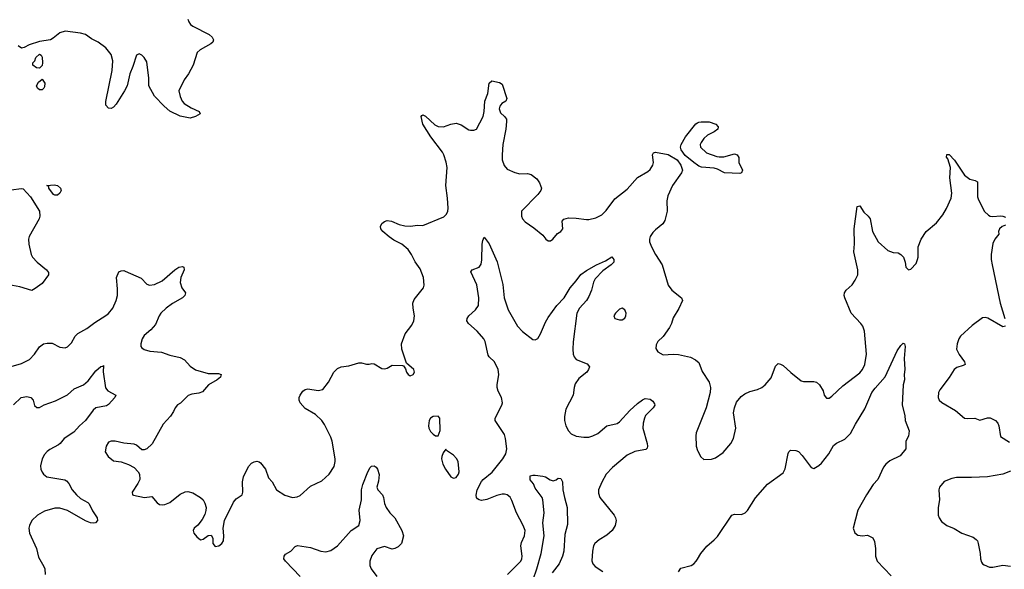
# Model space of a CAD drawing. Header units: inches. Extents: x 1839270 to 1929235, y 762242 to 910350.
# Tile 338 of 362: x 1894695 to 1902401, y 883247 to 887547. Entities that reach past the tile are written whole.
import ezdxf

# ---------------------------------------------------------------- set-up
doc = ezdxf.new("R2010")
doc.units = ezdxf.units.IN
doc.header["$MEASUREMENT"] = 0
doc.layers.add('B8898', color=7, linetype='Continuous')
doc.layers.add('B9808', color=7, linetype='Continuous')

msp = doc.modelspace()

# ---------------------------------------------------------------- linework, layer by layer
at = {"layer": 'B8898', "color": 5}
for points, elevation in [([(1896010.4, 887550), (1896017.6, 887530), (1896032.7, 887510), (1896050, 887497), (1896178.8, 887430), (1896200.7, 887410), (1896210.7, 887390), (1896206, 887370), (1896190, 887357.2), (1896106, 887310), (1896084, 887290), (1896053, 887190), (1896015.8, 887124.2), (1895982.8, 887077.2), (1895940.5, 886990), (1895950, 886947.3), (1895967.6, 886910), (1895982.6, 886890), (1896037.5, 886857.5), (1896098.8, 886830), (1896106.8, 886810), (1896069.5, 886789.5), (1896030, 886777.4), (1895950, 886792.6), (1895870, 886832.3), (1895825.7, 886870), (1895749.2, 886949.2), (1895705.1, 887030), (1895706.2, 887090), (1895690, 887216), (1895670, 887251.6), (1895650, 887269.4), (1895630, 887279.3), (1895607.7, 887270), (1895580.3, 887179.7), (1895555.6, 887124.4), (1895534.9, 887030), (1895514.6, 886990), (1895450, 886885.1), (1895430, 886863.7), (1895410, 886852.3), (1895390, 886855.1), (1895370, 886879), (1895368.1, 886908.1), (1895419.8, 887150), (1895424, 887224), (1895410, 887275.6), (1895368, 887328), (1895309.6, 887370), (1895257.8, 887397.8), (1895210.7, 887430.7), (1895170, 887441.2), (1895050, 887456.3), (1895010, 887445.1), (1894957.6, 887402.4), (1894934.8, 887390), (1894850, 887376.8), (1894769.1, 887350.9), (1894730, 887329.6), (1894710, 887324.2), (1894683.4, 887343.4)], 680), ([(1894627.3, 884832.7), (1894710, 884856), (1894770.7, 884889.3), (1894811.5, 884930), (1894850, 884987.3), (1894882, 885010), (1894910, 885017), (1894950, 885014.9), (1895010, 884984.9), (1895050, 884980.7), (1895070, 884987.3), (1895100.1, 885019.9), (1895129.6, 885070), (1895150, 885092.4), (1895219.3, 885130), (1895282.7, 885177.3), (1895370, 885232.6), (1895390.5, 885249.5), (1895423.1, 885290), (1895450.8, 885350), (1895459.4, 885390), (1895461.5, 885441.5), (1895453.6, 885530), (1895470, 885573), (1895490, 885582), (1895510, 885584), (1895519.9, 885579.9), (1895644.5, 885524.5), (1895690, 885477.3), (1895710.6, 885470.6), (1895750, 885475.8), (1895810, 885504.2), (1895909.7, 885590), (1895940.9, 885610), (1895970, 885616.4), (1895979.1, 885610), (1895981.3, 885590), (1895956, 885530), (1895951.6, 885490), (1895962.6, 885450), (1895993.4, 885410), (1895988.2, 885390), (1895968.2, 885370), (1895890, 885325.6), (1895840.3, 885290), (1895798.7, 885250), (1895785.7, 885230), (1895757.8, 885162.2), (1895720.2, 885119.8), (1895670, 885075.1), (1895652.2, 885050), (1895642.4, 885010), (1895643, 884990), (1895650, 884978.8), (1895670, 884965.5), (1895714.6, 884954.6), (1895805.5, 884945.5), (1895870, 884922), (1895950, 884903.8), (1895984.9, 884884.9), (1896030, 884836.4), (1896070, 884806.3), (1896170, 884778.5), (1896250, 884779.5), (1896270.7, 884770), (1896265.5, 884750), (1896240.5, 884730), (1896173.4, 884690), (1896124.9, 884635.1), (1896096.2, 884623.8), (1896042.6, 884617.4), (1896013.5, 884606.5), (1895952.3, 884547.7), (1895930, 884532.7), (1895910.7, 884510), (1895898.3, 884481.7), (1895873.8, 884446.2), (1895818, 884382), (1895730.4, 884229.6), (1895690, 884189.3), (1895670, 884182.7), (1895650, 884182.7), (1895610, 884218), (1895590, 884227), (1895510, 884233.7), (1895442, 884250), (1895410.7, 884250.7), (1895390, 884240.5), (1895372, 884210), (1895364.9, 884164.9), (1895386, 884130), (1895430, 884094.8), (1895490, 884088.4), (1895547.5, 884067.5), (1895590, 884043.8), (1895621.6, 884010), (1895632.2, 883990), (1895634, 883950), (1895620.6, 883919.4), (1895574.8, 883850), (1895578, 883830), (1895585.8, 883825.8), (1895672, 883808), (1895730, 883816), (1895770, 883768), (1895790, 883753), (1895810, 883750.5), (1895830, 883753), (1895870, 883768.4), (1895950, 883834.4), (1895990, 883854), (1896010, 883856.4), (1896050, 883846), (1896110.7, 883810), (1896130.6, 883790), (1896145.1, 883765.1), (1896154.9, 883730), (1896152.5, 883707.5), (1896143.8, 883676.2), (1896123.4, 883636.6), (1896088.1, 883591.9), (1896061, 883570), (1896051.3, 883550), (1896058, 883530), (1896081.4, 883501.4), (1896110, 883478.8), (1896130, 883482.8), (1896170, 883511), (1896194, 883514), (1896206, 883490), (1896205.5, 883450), (1896225.7, 883425.7), (1896254, 883430), (1896277.2, 883450), (1896289.2, 883470), (1896292.1, 883507.9), (1896287, 883570), (1896298.4, 883630), (1896367.3, 883772.7), (1896390, 883798), (1896435.3, 883830), (1896441.2, 883850), (1896438.3, 883930), (1896446.8, 883970), (1896486.2, 884050), (1896510, 884077.3), (1896530, 884089), (1896550, 884092.4), (1896570, 884087.2), (1896579.5, 884079.5), (1896618.5, 884030), (1896642.6, 883962.6), (1896670.3, 883930.3), (1896704.4, 883870), (1896770, 883827.4), (1896830, 883808.5), (1896866.2, 883813.8), (1896890, 883823.8), (1896970, 883897.1), (1897060.1, 883939.9), (1897116, 883990), (1897155.1, 884050), (1897164.5, 884090), (1897162.9, 884110), (1897139.7, 884250), (1897130, 884281.2), (1897080.6, 884380.6), (1897059.6, 884410), (1897010, 884457.6), (1896930, 884505.1), (1896889.8, 884549.8), (1896883, 884570), (1896883, 884590), (1896889.7, 884610), (1896910, 884640.5), (1896930, 884654.9), (1896950, 884658.4), (1897030, 884646), (1897067, 884653), (1897112.7, 884710), (1897152.3, 884790), (1897181, 884819), (1897209.6, 884830.4), (1897270, 884838), (1897350, 884861.6), (1897370, 884863), (1897410, 884850.8), (1897430, 884851), (1897450, 884857.3), (1897470, 884854.8), (1897530, 884818.8), (1897550, 884814.8), (1897570, 884821), (1897610, 884844), (1897690, 884841), (1897698, 884838), (1897715.3, 884815.3), (1897722.8, 884790), (1897736, 884770), (1897750, 884760.7), (1897773.2, 884770), (1897784, 884790), (1897779, 884810), (1897720.9, 884860.9), (1897685.1, 884970), (1897683.6, 885010), (1897711.6, 885090), (1897763.8, 885156.2), (1897779.6, 885190), (1897784.2, 885230), (1897773.6, 885290), (1897771.6, 885330), (1897783.1, 885356.9), (1897854.5, 885450), (1897860.7, 885470), (1897854.5, 885530), (1897830, 885597.2), (1897790, 885652.7), (1897762.4, 885710), (1897735.1, 885750), (1897685.6, 885790), (1897622.4, 885822.4), (1897586.9, 885846.9), (1897537.4, 885890), (1897522.4, 885910), (1897518.4, 885930), (1897528.2, 885951.8), (1897550, 885968.2), (1897570, 885974.9), (1897606, 885970), (1897664.8, 885944.8), (1897710, 885932.9), (1897750, 885930.3), (1897810, 885940.3), (1897850, 885937.1), (1898014.3, 886005.7), (1898034.9, 886025.1), (1898046.6, 886050), (1898047, 886073), (1898043.6, 886150), (1898029.7, 886250.3), (1898039.7, 886390), (1898033.2, 886433.2), (1898015.4, 886490), (1898004.4, 886510), (1897911.6, 886630), (1897850, 886729.3), (1897837.2, 886790), (1897841.5, 886798.5), (1897850, 886802.8), (1897870, 886793), (1897943.2, 886723.2), (1897970.2, 886710.2), (1898012.3, 886707.7), (1898070, 886730.5), (1898110, 886736.3), (1898150, 886725.5), (1898210, 886686), (1898222.3, 886682.3), (1898250, 886681.6), (1898269.7, 886690.3), (1898321, 886790), (1898329.7, 886830), (1898336, 886910), (1898359.8, 886970), (1898369.8, 887050.2), (1898390, 887067.7), (1898450, 887055.5), (1898470, 887042.8), (1898508.2, 886930), (1898500.5, 886910), (1898467.5, 886892.5), (1898453.5, 886870), (1898447.3, 886850), (1898459.1, 886819.1), (1898490.4, 886790), (1898503.7, 886770), (1898505.7, 886750), (1898500.2, 886690), (1898476.1, 886570), (1898470.3, 886490.3), (1898472, 886450), (1898486.4, 886406.4), (1898510, 886376.3), (1898570, 886350.4), (1898610, 886341.3), (1898670, 886344.7), (1898696.8, 886336.8), (1898741.1, 886301.1), (1898762.7, 886270), (1898778, 886230), (1898773.4, 886210), (1898750, 886179.6), (1898621.3, 886050), (1898621.1, 886010), (1898630.4, 885990), (1898650, 885966.4), (1898719.2, 885919.2), (1898790, 885860.5), (1898812, 885830), (1898830, 885815.6), (1898850, 885818), (1898866.6, 885830), (1898904.5, 885875.5), (1898929.3, 885890), (1898946.6, 885910), (1898939.3, 885970), (1898952.5, 885987.5), (1898990, 885995.5), (1899050, 885993.7), (1899130, 885982.6), (1899150, 885984.6), (1899204, 885996), (1899250, 886020.3), (1899284.7, 886055.3), (1899353.5, 886146.5), (1899450, 886222), (1899530, 886311.4), (1899610, 886358), (1899630, 886376), (1899649.8, 886410), (1899654.8, 886430), (1899647.8, 886490), (1899655.6, 886504.4), (1899670, 886510.3), (1899770, 886491.1), (1899840.7, 886450), (1899870.2, 886410), (1899883.2, 886370), (1899875.6, 886350), (1899805.2, 886250), (1899767.1, 886170), (1899759.2, 886130), (1899762.2, 886050), (1899744.2, 885975.8), (1899728.7, 885950), (1899670, 885903.5), (1899650, 885882.4), (1899630.3, 885850), (1899625.2, 885830), (1899624.9, 885810), (1899638.9, 885770), (1899670, 885710.6), (1899722, 885630), (1899770.5, 885470), (1899798, 885430), (1899873.4, 885370), (1899882, 885350), (1899853.1, 885286.9), (1899810, 885213.2), (1899797, 885170), (1899781.2, 885138.8), (1899730, 885069), (1899690, 885028.7), (1899676.8, 885003.2), (1899674.4, 884974.4), (1899688.2, 884948.2), (1899730, 884925.5), (1899810, 884930.4), (1899850, 884926.7), (1899945.9, 884905.9), (1899985.1, 884885.1), (1900000, 884872.5)], 680), ([(1900000, 886408.9), (1899970, 886428.9), (1899903.4, 886483.4), (1899872.9, 886530), (1899866.8, 886550), (1899871, 886570), (1899904.8, 886630), (1899986.5, 886733.5), (1900000, 886740)], 680), ([(1894630, 886215.3), (1894706.9, 886226.9), (1894722.4, 886222.4), (1894780.3, 886160.3), (1894848.7, 886050), (1894853, 886010), (1894848.2, 885990), (1894767.7, 885850), (1894764, 885830), (1894766.8, 885790), (1894784.9, 885710), (1894794, 885690), (1894830.6, 885650), (1894904, 885590), (1894919.1, 885570), (1894919.1, 885550), (1894870, 885484), (1894816.8, 885443.2), (1894790.6, 885429.4), (1894696.2, 885456.2), (1894610, 885472.6)], 680), ([(1898512.7, 883207.3), (1898617.4, 883310), (1898626, 883330), (1898626.5, 883350), (1898615.8, 883430), (1898622.3, 883457.7), (1898646.2, 883510), (1898649.8, 883550), (1898636.1, 883590), (1898582.7, 883690), (1898546.5, 883786.5), (1898532.5, 883812.5), (1898509.7, 883829.7), (1898490, 883835.6), (1898470, 883834.7), (1898430, 883825.4), (1898350, 883793.3), (1898310, 883785.6), (1898290, 883789.6), (1898278.7, 883798.7), (1898269.7, 883809.7), (1898267, 883827), (1898275.8, 883870), (1898310, 883933), (1898322.4, 883950), (1898391.9, 884008.1), (1898475.1, 884110), (1898499.7, 884150), (1898506.6, 884190), (1898498.3, 884270), (1898490, 884301.2), (1898417, 884410), (1898416.9, 884430), (1898468.4, 884530), (1898472.4, 884550), (1898464.7, 884590), (1898440.1, 884640.1), (1898432.8, 884670), (1898431.4, 884691.4), (1898444.4, 884770), (1898440.4, 884810), (1898410, 884869.5), (1898368.5, 884908.5), (1898361.8, 884921.8), (1898338, 885030), (1898327.8, 885050), (1898275.6, 885110), (1898207, 885170), (1898194.5, 885190), (1898196.2, 885210), (1898209.5, 885230), (1898263.1, 885276.9), (1898285.6, 885310), (1898288.3, 885370), (1898272, 885472), (1898225.4, 885574.6), (1898235.3, 885590), (1898290, 885610.6), (1898305.4, 885634.6), (1898310.9, 885669.1), (1898313.6, 885790), (1898319.5, 885820.5), (1898330, 885844.7), (1898370, 885794), (1898432.4, 885652.4), (1898476, 885476), (1898487.2, 885370), (1898517.5, 885277.5), (1898592.1, 885150), (1898630, 885107.1), (1898710, 885045.7), (1898730, 885043.1), (1898750, 885054), (1898771.9, 885088.1), (1898810, 885179.3), (1898830, 885215.8), (1898899.1, 885310), (1898955.4, 885370), (1899003, 885450), (1899050, 885503.8), (1899086, 885554), (1899130, 885585.5), (1899210, 885628.7), (1899280.5, 885659.5), (1899330, 885690.8), (1899346, 885670), (1899344, 885650), (1899324.9, 885630), (1899258, 885582), (1899199.8, 885520.2), (1899186.1, 885493.9), (1899170.2, 885430), (1899150, 885382.6), (1899130, 885349.8), (1899075.4, 885290), (1899056.3, 885250), (1899027.2, 885027.2), (1899024, 884970), (1899027.4, 884930), (1899034, 884910), (1899050, 884888.4), (1899135.3, 884855.3), (1899154, 884830), (1899147.7, 884810), (1899134, 884790), (1899070, 884739.3), (1899041.7, 884698.3), (1899034, 884670), (1899027.2, 884610), (1898970, 884500.9), (1898957.8, 884442.2), (1898959.7, 884410), (1898969.4, 884369.4), (1898990, 884330.4), (1899010, 884307.4), (1899050, 884289), (1899110, 884280.3), (1899150, 884280.3), (1899181.2, 884290), (1899219.5, 884310), (1899290, 884368.8), (1899370, 884387.2), (1899390, 884399.7), (1899470, 884490.2), (1899530, 884544.6), (1899570, 884573.7), (1899590, 884583.1), (1899630, 884579.1), (1899650, 884562.8), (1899662.5, 884542.5), (1899664.9, 884530), (1899653, 884510), (1899594, 884450), (1899583.7, 884430), (1899574, 884390), (1899572.4, 884350), (1899604.9, 884230), (1899608, 884210), (1899604.9, 884195.1), (1899594.6, 884185.4), (1899579.5, 884180.5), (1899510, 884169.6), (1899450, 884138.7), (1899335.5, 884044.5), (1899286, 883990), (1899250, 883929.6), (1899224.9, 883870), (1899223.9, 883843.9), (1899234.9, 883810), (1899346.7, 883670), (1899357.6, 883650), (1899362, 883630), (1899354.9, 883590), (1899332, 883550), (1899290, 883514.3), (1899230, 883477.6), (1899197.1, 883450), (1899185.3, 883430), (1899178, 883390), (1899173.8, 883313.8), (1899180.4, 883290), (1899198, 883270), (1899259.1, 883230)], 660), ([(1894646.6, 884533.4), (1894705.6, 884590), (1894750, 884599), (1894782.8, 884590), (1894800.5, 884570), (1894810, 884527.3), (1894830, 884514), (1894850, 884513.4), (1894886.9, 884533.1), (1894974.7, 884565.3), (1895070, 884613.2), (1895120.8, 884659.2), (1895194, 884690), (1895230, 884721.6), (1895290, 884799.5), (1895330, 884833.4), (1895344.7, 884835.3), (1895350, 884842), (1895348.3, 884791.7), (1895366.1, 884666.1), (1895384.2, 884644.2), (1895446.8, 884610), (1895440.5, 884590), (1895390, 884535.6), (1895374.8, 884525.2), (1895290, 884509.3), (1895268.7, 884491.3), (1895208.7, 884410), (1895162, 884370), (1895119.1, 884320.9), (1895041.6, 884270), (1895012.4, 884230), (1894999.8, 884220.2), (1894930, 884183.8), (1894910, 884168.6), (1894890, 884144), (1894871.2, 884110), (1894857.7, 884057.7), (1894860.3, 884030), (1894870, 884007.3), (1894881.6, 883990), (1894907.7, 883970), (1895047.7, 883947.7), (1895060.2, 883940.3), (1895078.8, 883918.8), (1895104.6, 883870), (1895138.9, 883830), (1895170, 883802), (1895229.2, 883769.2), (1895238.5, 883758.5), (1895264.8, 883704.8), (1895300.4, 883650), (1895303, 883630), (1895288.3, 883611.7), (1895270, 883607.6), (1895250, 883609.7), (1895210, 883626.6), (1895070, 883706.4), (1895010, 883724.1), (1894970, 883724.2), (1894890, 883703.1), (1894833.7, 883670), (1894789, 883630), (1894770.3, 883590), (1894766.3, 883570), (1894771.7, 883530), (1894827.6, 883410), (1894842.7, 883342.8), (1894883.7, 883270), (1894890.3, 883250), (1894894.2, 883205.8)], 660), ([(1900000, 884340.2), (1899990, 884315.3), (1899986, 884290), (1899990.5, 884210.5), (1900000, 884177)], 680), ([(1896889.8, 883190), (1896774.7, 883310), (1896762.4, 883330), (1896763.7, 883350), (1896775.3, 883364.7), (1896818, 883390), (1896850, 883424.9), (1896870, 883434), (1896970, 883418.7), (1897051.3, 883388.7), (1897090, 883384.6), (1897130, 883393.4), (1897181.6, 883430), (1897290, 883550.4), (1897349.2, 883590), (1897359.3, 883630), (1897351.8, 883710), (1897369.6, 883790), (1897371.2, 883870), (1897381.1, 883910), (1897420.7, 884010), (1897437, 884043), (1897447.3, 884052.7), (1897470, 884057.3), (1897485.8, 884045.8), (1897496.3, 884030), (1897508.1, 883988.1), (1897503.8, 883936.2), (1897490.7, 883890), (1897497.3, 883870), (1897534, 883830), (1897543, 883810), (1897550, 883762), (1897562, 883730), (1897590.7, 883690), (1897630.7, 883650), (1897686.8, 883550), (1897698.8, 883510), (1897682.8, 883450), (1897657.1, 883422.9), (1897630.5, 883409.5), (1897610, 883403.7), (1897550, 883425.6), (1897490, 883407.8), (1897450, 883354), (1897434.3, 883310), (1897435.8, 883275.8), (1897445.3, 883250), (1897490.3, 883190.3)], 660), ([(1898712.9, 883167.1), (1898742.6, 883250), (1898777.3, 883370), (1898799.3, 883510), (1898789, 883610), (1898800.4, 883690), (1898789.7, 883790), (1898782.9, 883810), (1898730, 883880.9), (1898716, 883916), (1898690, 883946), (1898690, 883978), (1898710, 883984.7), (1898730, 883984.7), (1898790, 883976), (1898810, 883970.8), (1898846.6, 883946.6), (1898870, 883939.1), (1898892.3, 883947.7), (1898910, 883961), (1898930, 883958), (1898942.8, 883930), (1898946.4, 883870), (1898957.7, 883810), (1898980.3, 883730), (1898983.4, 883596.6), (1898961.6, 883518.4), (1898952.3, 883390), (1898943.2, 883350), (1898916.8, 883290), (1898861.5, 883218.5)], 640), ([(1899851.7, 883228.3), (1899870, 883255.8), (1899950, 883275.8), (1899970, 883288.7), (1899989.6, 883310), (1900000, 883327.5)], 660)]:
    msp.add_lwpolyline(points, dxfattribs=dict(at, elevation=elevation))
at = {"layer": 'B8898', "color": 5, "elevation": 680}
for points in [[(1894850, 887169), (1894826, 887170), (1894798, 887190), (1894798, 887210), (1894813.6, 887226.4), (1894822, 887250), (1894850, 887276), (1894862, 887270), (1894870, 887254), (1894872.7, 887210), (1894870, 887188.7)], [(1894850, 886998), (1894833.2, 887010), (1894825.2, 887030), (1894841.5, 887058.5), (1894870, 887081), (1894892.2, 887050), (1894890, 887022), (1894884, 887010), (1894870, 886998)], [(1894970, 886174), (1894959, 886179), (1894922, 886230), (1894922, 886242), (1894906, 886250), (1894965.1, 886254.9), (1894991, 886250), (1895014, 886230), (1895018.8, 886210), (1895010, 886188.7), (1894990, 886174)], [(1899410, 885289.3), (1899390, 885282.7), (1899358.8, 885250), (1899346, 885230), (1899352, 885210), (1899390, 885199.1), (1899410, 885199.3), (1899430, 885211), (1899438.4, 885230), (1899440.5, 885250), (1899430, 885276)], [(1897970, 884445.2), (1897930, 884443.7), (1897910.8, 884430), (1897900.5, 884410), (1897894, 884370), (1897897.3, 884350), (1897910, 884324.7), (1897930, 884304.7), (1897950, 884291.3), (1897970, 884292), (1897986, 884334), (1897982.7, 884430)], [(1898030, 884186), (1898010, 884158), (1897998, 884130), (1897996, 884110), (1898006.8, 884070), (1898026.8, 884030), (1898070, 883970.8), (1898090, 883960.7), (1898110, 883964), (1898129.3, 883990), (1898133.3, 884010), (1898126.6, 884090), (1898114.7, 884114.7), (1898090, 884141.2), (1898036.4, 884176.4)]]:
    msp.add_lwpolyline(points, close=True, dxfattribs=at)
at = {"layer": 'B9808', "color": 5}
for points, elevation in [([(1900000, 886740), (1900010, 886744.9), (1900027.1, 886747.1), (1900090, 886746.8), (1900142, 886730), (1900162, 886710), (1900158, 886690), (1900130.4, 886669.6), (1900076.7, 886643.3), (1900050, 886618), (1900027.3, 886587.3), (1900020.5, 886570), (1900023, 886550), (1900070, 886505.3), (1900150, 886477.4), (1900170, 886473.4), (1900204.9, 886475.1), (1900290, 886496.3), (1900311.3, 886490), (1900322.8, 886470), (1900324, 886430), (1900351, 886370), (1900344.7, 886350), (1900330, 886343.7), (1900210, 886348.4), (1900156.9, 886376.9), (1900130, 886386.2), (1900030, 886394.2), (1900010, 886402.2), (1900000, 886408.9)], 680), ([(1900000, 884177), (1900002, 884170), (1900025.8, 884125.8), (1900050, 884106.8), (1900110, 884107.7), (1900141, 884119), (1900199.4, 884160.6), (1900260.7, 884230), (1900281.6, 884270), (1900298.7, 884350), (1900282.6, 884470), (1900288.2, 884510), (1900305.1, 884554.9), (1900341.1, 884598.9), (1900370, 884620.3), (1900410, 884638.9), (1900470, 884654), (1900502.7, 884670), (1900529.7, 884690.3), (1900575.5, 884744.5), (1900610, 884836), (1900630, 884857.3), (1900650, 884852.7), (1900670, 884840.4), (1900730, 884785.5), (1900810, 884722.8), (1900830, 884716), (1900910, 884717.3), (1900931.3, 884710), (1900954.8, 884690), (1900982.5, 884642.5), (1900991, 884610), (1901010, 884584.7), (1901030, 884586), (1901050, 884601), (1901137.6, 884682.4), (1901270, 884784.2), (1901290.8, 884810), (1901308.6, 884850), (1901323.1, 884930), (1901306.9, 885110), (1901293.1, 885150), (1901279.3, 885170), (1901203.5, 885250), (1901151.6, 885370), (1901147.3, 885390), (1901150, 885410.8), (1901163.7, 885430), (1901210, 885472.7), (1901234.7, 885510), (1901253.3, 885550), (1901253.3, 885590), (1901222, 885730), (1901227.2, 885792.8), (1901227.1, 885910), (1901250, 886084.7), (1901270, 886090.8), (1901300.6, 886040.6), (1901336.4, 886010), (1901350.2, 885990.2), (1901370, 885891), (1901414.9, 885810), (1901490, 885741.6), (1901530, 885725.5), (1901570, 885722), (1901591.3, 885710), (1901610.8, 885690), (1901624, 885650), (1901631, 885610), (1901650, 885591), (1901670, 885594.8), (1901710, 885638.8), (1901722.4, 885670), (1901727.8, 885690), (1901727.3, 885770), (1901751.5, 885830), (1901790, 885890.5), (1901870, 885957.6), (1901919, 886021), (1901949.8, 886070), (1901983.9, 886150), (1901990.8, 886190), (1901974.6, 886310), (1901979.2, 886390), (1901958, 886458), (1901949.8, 886470.2), (1901950, 886492), (1901968.7, 886491.3), (1902010, 886446.8), (1902090.4, 886330), (1902130, 886298), (1902172, 886290), (1902190, 886278), (1902190, 886162), (1902198, 886138), (1902247.1, 886047.1), (1902277.3, 886017.3), (1902290, 886010.8), (1902310, 886007.3), (1902370, 886013), (1902390, 886010.5), (1902410, 886002.8)], 680), ([(1902410, 885939), (1902384.7, 885930), (1902362.8, 885910), (1902356, 885890), (1902358, 885870), (1902327.3, 885830), (1902310, 885795.3), (1902298, 885710), (1902298, 885670), (1902306, 885630), (1902368.5, 885328.5), (1902404, 885210)], 680), ([(1902410.8, 885150), (1902390, 885144), (1902272.6, 885212.6), (1902250, 885216.3), (1902230, 885213.3), (1902150, 885155.6), (1902058.7, 885070), (1902046, 885050), (1902031.6, 885010), (1902026.9, 884970), (1902047.9, 884927.9), (1902090.3, 884870), (1902093.4, 884850), (1902079.5, 884840.5), (1902030, 884826.3), (1902008.4, 884810), (1901970, 884747), (1901896.5, 884650), (1901886.7, 884630), (1901882.3, 884590), (1901892, 884570), (1901911.8, 884551.8), (1902018, 884490), (1902090, 884430.5), (1902110, 884426.7), (1902170.3, 884430.3), (1902210, 884414), (1902268.6, 884431.4), (1902290, 884431.6), (1902330.9, 884410.9), (1902349.1, 884390), (1902357.2, 884370), (1902370, 884286), (1902440.8, 884240.8)], 680), ([(1900000, 883327.5), (1900025.1, 883370), (1900071.8, 883428.2), (1900130, 883476.4), (1900155.7, 883504.3), (1900269.3, 883670), (1900290, 883677.1), (1900343.3, 883676.7), (1900371.5, 883688.5), (1900390, 883706.8), (1900454.9, 883805.1), (1900546.7, 883913.3), (1900670, 884002.8), (1900685.8, 884034.2), (1900708.1, 884151.9), (1900713.8, 884166.2), (1900724.2, 884175.8), (1900730, 884179.1), (1900770, 884177.1), (1900790, 884168.4), (1900818.6, 884138.6), (1900890, 884042.4), (1900910, 884036.4), (1900950, 884059.5), (1900970, 884078.4), (1901026.3, 884150), (1901065.3, 884214.7), (1901086.8, 884233.2), (1901153.6, 884266.4), (1901197.4, 884310), (1901236.5, 884383.5), (1901310, 884501.6), (1901364.4, 884630), (1901390, 884665.2), (1901468, 884752), (1901562.7, 884957.3), (1901590, 884998), (1901610, 885014.9), (1901620.7, 885010), (1901623.8, 884990), (1901617.3, 884897.3), (1901623, 884810), (1901617.3, 884770), (1901620.7, 884730), (1901610.6, 884690), (1901600.7, 884530), (1901621.6, 884450), (1901625.3, 884410), (1901656.5, 884330), (1901650.3, 884289.7), (1901630.7, 884250), (1901631, 884190), (1901586.2, 884133.8), (1901504.2, 884095.8), (1901472.4, 884070), (1901454.2, 884045.8), (1901410.3, 883950), (1901375.3, 883910), (1901323.1, 883830), (1901254, 883710), (1901218, 883570), (1901232.1, 883532.1), (1901253.7, 883513.7), (1901291.6, 883508.4), (1901330, 883514.8), (1901372.7, 883492.7), (1901385.4, 883465.4), (1901392.7, 883410), (1901392.4, 883350), (1901405.5, 883310), (1901515.2, 883195.3)], 660), ([(1900000, 884872.5), (1900010, 884864), (1900035.6, 884795.6), (1900090.3, 884710), (1900102.3, 884670), (1900098.9, 884630), (1900068.2, 884510), (1900000, 884340.2)], 680), ([(1902450, 884015.6), (1902390, 883991.8), (1902270, 883971.4), (1902144.2, 883964.2), (1902025.8, 883965.8), (1901990, 883958.3), (1901930, 883933.6), (1901894, 883890), (1901888, 883870), (1901894.4, 883790), (1901883.8, 883730), (1901883.1, 883670), (1901890.4, 883650), (1901910, 883620.7), (1901950, 883590.5), (1902007.4, 883567.4), (1902067.3, 883530), (1902157.1, 883497.1), (1902180.6, 883480.6), (1902190.4, 883470), (1902197.6, 883450), (1902212.4, 883370), (1902214.9, 883330), (1902223.4, 883303.4), (1902230.4, 883290.4), (1902242.3, 883282.3), (1902284.6, 883264.6), (1902310, 883262.6), (1902390, 883279), (1902450, 883271.5)], 680)]:
    msp.add_lwpolyline(points, dxfattribs=dict(at, elevation=elevation))

doc.saveas('drawing.dxf')
